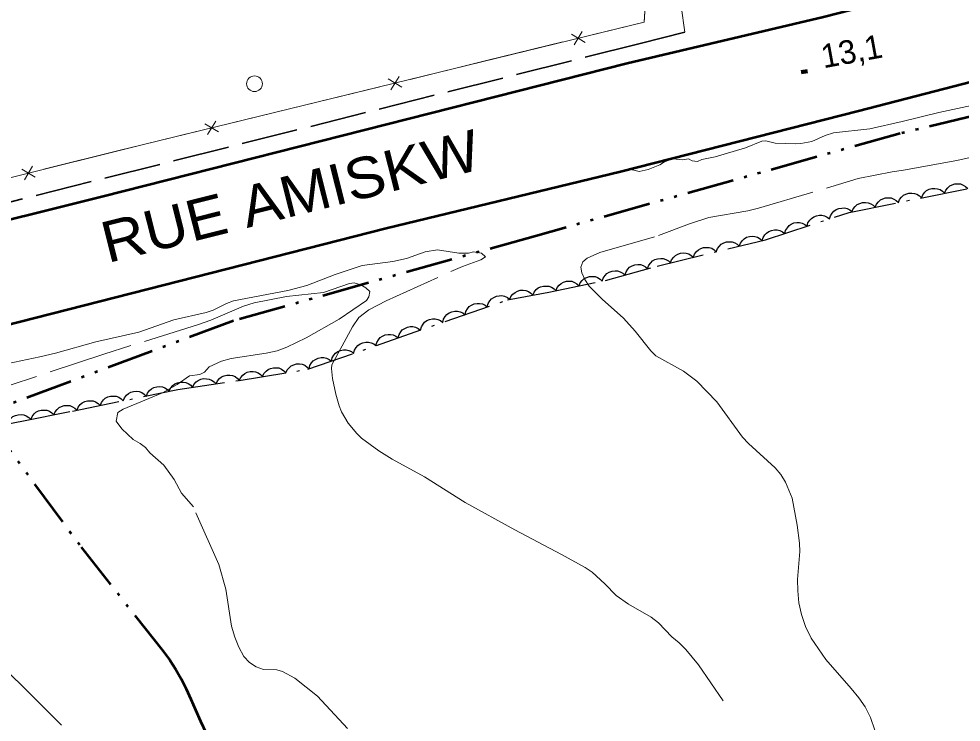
# Model space of a CAD drawing. Extents: x 355726 to 357533, y 5103782 to 5105258.
# Drawn here: x 356117.7 to 356177.7, y 5104766.6 to 5104811.3 of the extents above; entities that cross this region are included whole.
import ezdxf

# ---------------------------------------------------------------- set-up
doc = ezdxf.new("R2010")
doc.units = 0
doc.header["$LTSCALE"] = 0.6
for name, pattern in [('DASH_DOUBLE_DOT', [9.2, 5, -1.2, 0.3, -1.2, 0.3, -1.2]), ('DOT_DASHED', [7.7, 5, -1.2, 0.3, -1.2]), ('LONG_DASHED', [7.5, 6, -1.5]), ('MEDIUM_DASHED', [4.5, 3, -1.5])]:
    doc.linetypes.add(name, pattern=pattern)
for name, color, linetype, lineweight in [('19', 7, 'Continuous', 13), ('2', 7, 'LONG_DASHED', 13), ('21', 7, 'LONG_DASHED', 35), ('3', 7, 'Continuous', 140), ('36', 7, 'Continuous', 13), ('37', 7, 'Continuous', 13), ('4', 7, 'DASH_DOUBLE_DOT', 53), ('44', 7, 'Continuous', 25)]:
    doc.layers.add(name, color=color, linetype=linetype, lineweight=lineweight)

msp = doc.modelspace()

# ---------------------------------------------------------------- linework, layer by layer
at = {"layer": '19', "linetype": 'MEDIUM_DASHED'}
msp.add_lwpolyline([(356160.11, 5104810.43), (356159.86, 5104812.09), (356158.26, 5104816.05), (356151.79, 5104823.17), (356139.6, 5104835.86), (356131.11, 5104844.98)], dxfattribs=at)
at = {"layer": '2'}
for points in [[(356178.62, 5104805.84), (356176.26, 5104805.33), (356173.92, 5104804.75), (356171.86, 5104804.3), (356169.56, 5104804.03), (356169.03, 5104803.88), (356168.17, 5104803.49), (356167.48, 5104803.36), (356167.12, 5104803.33), (356165.84, 5104803.38), (356165.26, 5104803.53), (356164.99, 5104803.51), (356163.96, 5104803.09), (356162.02, 5104802.51), (356161.19, 5104802.34), (356160.9, 5104802.22), (356160.56, 5104802.26), (356160.34, 5104802.38), (356159.95, 5104802.32), (356159.34, 5104802.38), (356158.81, 5104802.19), (356158.52, 5104802.01), (356157.77, 5104801.7), (356157.19, 5104801.59), (356156.77, 5104801.69), (356156.72, 5104801.74)], [(356172.47, 5104765.26), (356171.9, 5104766.88), (356171.56, 5104767.54), (356171.16, 5104768.13), (356170.68, 5104768.72), (356169.07, 5104770.55), (356168.14, 5104771.92), (356167.78, 5104772.66), (356167.52, 5104773.42), (356167.36, 5104774.17), (356167.29, 5104774.93), (356167.27, 5104775.65), (356167.42, 5104777.43), (356167.4, 5104777.96), (356167.25, 5104779.09), (356166.92, 5104780.82), (356166.5, 5104781.84), (356166.2, 5104782.33), (356165.84, 5104782.74), (356164.14, 5104784.29), (356163.76, 5104784.69), (356162.14, 5104786.94), (356160.86, 5104788.25), (356160.01, 5104788.88), (356158.26, 5104789.86), (356157.93, 5104790.19), (356156.94, 5104791.44), (356156.19, 5104792.26), (356154.85, 5104793.47), (356154.02, 5104794.3), (356153.74, 5104794.72), (356153.55, 5104795.13), (356153.48, 5104795.51), (356153.61, 5104795.83), (356153.88, 5104796.07), (356154.7, 5104796.44), (356158.43, 5104797.51), (356160.39, 5104798.25), (356161.62, 5104798.66), (356164.11, 5104799.08), (356164.79, 5104799.24), (356171.12, 5104801.13), (356173.29, 5104801.57), (356174.01, 5104801.66), (356177.4, 5104802.29), (356179.59, 5104802.76)], [(356162.53, 5104767.94), (356160.97, 5104770.21), (356160.16, 5104771.19), (356159.74, 5104771.61), (356159.27, 5104772.01), (356158.42, 5104772.9), (356157.96, 5104773.26), (356156.51, 5104774.07), (356155.73, 5104774.63), (356155.01, 5104775.38), (356154.21, 5104776.11), (356153.75, 5104776.41), (356152.25, 5104777.24), (356149.29, 5104778.8), (356146.12, 5104780.55), (356143.55, 5104782.18), (356141.48, 5104783.3), (356140.64, 5104783.83), (356139.54, 5104784.63), (356139.23, 5104784.93), (356138.68, 5104785.59), (356138.27, 5104786.3), (356138.11, 5104786.68), (356137.91, 5104787.42), (356137.7, 5104788.43), (356137.62, 5104789.05), (356137.65, 5104789.3), (356138.96, 5104791.71), (356139.36, 5104792.29), (356140.01, 5104792.79), (356141.11, 5104793.37), (356145.96, 5104795.55), (356147.13, 5104795.97), (356147.42, 5104796.15), (356147.16, 5104796.38), (356146.66, 5104796.47), (356146.35, 5104796.4), (356145.72, 5104796.4), (356144.36, 5104796.61), (356143.59, 5104796.48), (356142.39, 5104796.05), (356141.53, 5104795.87), (356139.58, 5104795.61), (356137.86, 5104795.03), (356136.06, 5104794.34), (356134.84, 5104794.01), (356131.4, 5104793.37), (356130.94, 5104793.19), (356130.1, 5104792.76), (356129.66, 5104792.62), (356127.59, 5104792.16), (356125.37, 5104791.37), (356122.64, 5104790.76), (356120.08, 5104790.03), (356119.08, 5104789.79), (356116.65, 5104789.3)], [(356138.65, 5104766.17), (356136.73, 5104768.22), (356135.3, 5104769.38), (356134.52, 5104769.8), (356134.15, 5104769.9), (356133.3, 5104769.92), (356132.84, 5104770.09), (356132.41, 5104770.36), (356132.05, 5104770.76), (356131.74, 5104771.34), (356131.48, 5104771.98), (356131.27, 5104772.67), (356130.9, 5104775.03), (356130.46, 5104776.59), (356128.84, 5104780.26), (356128.08, 5104781.13), (356127.61, 5104782), (356126.96, 5104782.91), (356126.08, 5104783.69), (356125.79, 5104784.03), (356125.45, 5104784.3), (356125.02, 5104784.55), (356124.29, 5104785.23), (356123.93, 5104785.7), (356124.04, 5104786.26), (356124.38, 5104786.48), (356126.88, 5104787.51), (356127.8, 5104788.05), (356128.59, 5104788.59), (356129.26, 5104788.68), (356129.54, 5104788.82), (356129.85, 5104789.16), (356130.63, 5104789.53), (356131.24, 5104789.69), (356133.47, 5104790.03), (356134.16, 5104790.18), (356134.78, 5104790.42), (356136.02, 5104791), (356138.12, 5104792.2), (356139.86, 5104793.38), (356140, 5104793.61), (356140.06, 5104793.95), (356139.82, 5104794.18), (356139.49, 5104794.37), (356139.06, 5104794.5), (356138.77, 5104794.47), (356137.11, 5104793.9), (356134.76, 5104793.63), (356132.7, 5104793.24), (356132.03, 5104793.03), (356129.96, 5104792.13), (356129.16, 5104791.86), (356123.14, 5104789.97), (356117.18, 5104788)], [(356116.69, 5104770.09), (356117.91, 5104768.93), (356123.17, 5104763.7)]]:
    msp.add_lwpolyline(points, dxfattribs=at)
at = {"layer": '21', "linetype": 'Continuous', "lineweight": 53}
for points in [[(356265.12, 5104834.88), (356257.59, 5104833.43), (356249.24, 5104831.48), (356241.54, 5104829.79), (356235.3, 5104828.24), (356228.28, 5104826), (356220.13, 5104823.86), (356211.31, 5104821.8), (356200.68, 5104819.37), (356190.43, 5104816.84), (356179.84, 5104814.21), (356168.92, 5104811.4), (356156.43, 5104808.45), (356123.02, 5104799.98), (356103.02, 5104795), (356083.74, 5104790.16), (356066.42, 5104785.94), (356046.6, 5104780.55), (356019.42, 5104772.79), (356007.97, 5104769.51), (355987.34, 5104763.62), (355953.78, 5104754.18)], [(356261.8, 5104828.33), (356252.8, 5104826.47), (356245.44, 5104824.76), (356238.22, 5104822.96), (356233.62, 5104821.5), (356227.06, 5104819.47), (356213.46, 5104816), (356201.5, 5104813.08), (356187.44, 5104809.63), (356171.15, 5104805.42), (356156.01, 5104801.55), (356141.11, 5104797.95), (356114.74, 5104791.25), (356102.3, 5104788.23), (356089.5, 5104785.08), (356076.87, 5104781.97), (356064.9, 5104778.63), (356049.66, 5104774.82), (356033.83, 5104770.29), (356032.1, 5104769.8)]]:
    msp.add_lwpolyline(points, dxfattribs=at)
at = {"layer": '21'}
msp.add_lwpolyline([(356160.11, 5104810.43), (356157.25, 5104809.72), (356105.02, 5104796.58), (356064.05, 5104786.04), (356047.45, 5104781.71)], dxfattribs=at)
at = {"layer": '3'}
msp.add_line((356167.5, 5104807.9), (356167.9, 5104807.97), dxfattribs=at)
at = {"layer": '36'}
msp.add_circle((356132.729, 5104807.16), 0.5, dxfattribs=at)
at = {"layer": '37'}
for p, q in [((356153.75, 5104809.79), (356152.89, 5104810.31)), ((356153.06, 5104809.63), (356153.58, 5104810.48)), ((356147.49, 5104808.63), (356152.35, 5104809.82)), ((356142.63, 5104807.44), (356147.49, 5104808.63)), ((356142.09, 5104806.95), (356141.23, 5104807.47)), ((356141.4, 5104806.78), (356141.92, 5104807.63)), ((356135.83, 5104805.78), (356140.69, 5104806.97)), ((356130.97, 5104804.6), (356135.83, 5104805.78)), ((356130.43, 5104804.1), (356129.57, 5104804.62)), ((356129.74, 5104803.93), (356130.26, 5104804.79)), ((356119.32, 5104801.72), (356124.18, 5104802.93)), ((356118.1, 5104801.05), (356118.61, 5104801.91)), ((356118.78, 5104801.22), (356117.92, 5104801.73))]:
    msp.add_line(p, q, dxfattribs=at)
for points in [[(356040.78, 5104914.05), (356040.73, 5104914), (356026.2, 5104918.42), (356023.13, 5104909.33), (356033.59, 5104858.78), (356038.69, 5104834.32), (356042.77, 5104814.09), (356048.28, 5104787.91), (356052.77, 5104784.78), (356091.72, 5104794.84), (356125.59, 5104803.28), (356157.52, 5104811.08), (356157.7, 5104814.25), (356129.85, 5104843.18), (356126.04, 5104847.65), (356126.51, 5104847.98), (356130.53, 5104851.49), (356164.66, 5104815.34)], [(356154.29, 5104810.29), (356157.52, 5104811.08), (356157.61, 5104812.75)], [(356124.18, 5104802.93), (356125.59, 5104803.28), (356129.03, 5104804.12)]]:
    msp.add_lwpolyline(points, dxfattribs=at)
at = {"layer": '4'}
msp.add_lwpolyline([(356275.82, 5104827.4), (356259.16, 5104824.29), (356242.37, 5104820.67), (356222.98, 5104816.68), (356200.05, 5104810.25), (356173.8, 5104804), (356150.6, 5104797.48), (356131.4, 5104792.09), (356115.47, 5104786.16), (356121.71, 5104777.69), (356126.91, 5104771.09), (356127.34, 5104770.51), (356127.73, 5104769.93), (356128.06, 5104769.33), (356128.39, 5104768.7), (356128.68, 5104768.04), (356128.97, 5104767.36), (356129.29, 5104766.63), (356129.65, 5104765.88)], dxfattribs=at)
at = {"layer": '44', "linetype": 'DOT_DASHED'}
msp.add_lwpolyline([(356115.38, 5104785.24), (356118.03, 5104785.73), (356121.15, 5104786.35), (356127.86, 5104787.72), (356131.75, 5104788.3), (356136.12, 5104789.01), (356148.81, 5104793.42), (356151.46, 5104793.91), (356155.05, 5104794.66), (356158.34, 5104795.57), (356165.22, 5104797.24), (356170.56, 5104798.98), (356178.93, 5104800.67)], dxfattribs=at)
at = {"layer": '44'}
for points in [[(356176.62, 5104800.2), (356176.7, 5104800.4), (356176.83, 5104800.55), (356176.95, 5104800.66), (356177.1, 5104800.74), (356177.28, 5104800.79), (356177.47, 5104800.8), (356177.64, 5104800.79), (356177.8, 5104800.72), (356177.96, 5104800.63), (356178.09, 5104800.5)], [(356173.68, 5104799.61), (356173.76, 5104799.8), (356173.89, 5104799.96), (356174.01, 5104800.07), (356174.16, 5104800.15), (356174.34, 5104800.2), (356174.53, 5104800.21), (356174.7, 5104800.19), (356174.86, 5104800.13), (356175.02, 5104800.03), (356175.15, 5104799.91)], [(356175.15, 5104799.91), (356175.23, 5104800.1), (356175.36, 5104800.26), (356175.48, 5104800.37), (356175.63, 5104800.45), (356175.81, 5104800.5), (356176, 5104800.5), (356176.17, 5104800.49), (356176.33, 5104800.43), (356176.49, 5104800.33), (356176.62, 5104800.2)], [(356170.73, 5104799.02), (356170.81, 5104799.21), (356170.94, 5104799.36), (356171.07, 5104799.48), (356171.22, 5104799.55), (356171.4, 5104799.61), (356171.59, 5104799.61), (356171.75, 5104799.6), (356171.92, 5104799.53), (356172.08, 5104799.44), (356172.2, 5104799.31)], [(356172.2, 5104799.31), (356172.29, 5104799.5), (356172.41, 5104799.66), (356172.54, 5104799.77), (356172.69, 5104799.85), (356172.87, 5104799.9), (356173.06, 5104799.91), (356173.23, 5104799.9), (356173.39, 5104799.83), (356173.55, 5104799.74), (356173.68, 5104799.61)], [(356167.88, 5104798.11), (356167.93, 5104798.31), (356168.05, 5104798.48), (356168.15, 5104798.6), (356168.3, 5104798.7), (356168.47, 5104798.77), (356168.66, 5104798.8), (356168.82, 5104798.81), (356168.99, 5104798.76), (356169.16, 5104798.68), (356169.3, 5104798.57)], [(356169.3, 5104798.57), (356169.36, 5104798.77), (356169.47, 5104798.94), (356169.58, 5104799.07), (356169.73, 5104799.16), (356169.9, 5104799.23), (356170.09, 5104799.26), (356170.25, 5104799.27), (356170.42, 5104799.22), (356170.59, 5104799.15), (356170.73, 5104799.04)], [(356166.45, 5104797.64), (356166.51, 5104797.84), (356166.62, 5104798.01), (356166.73, 5104798.14), (356166.87, 5104798.23), (356167.04, 5104798.31), (356167.23, 5104798.33), (356167.4, 5104798.34), (356167.57, 5104798.29), (356167.73, 5104798.22), (356167.88, 5104798.11)], [(356165.02, 5104797.18), (356165.08, 5104797.38), (356165.19, 5104797.55), (356165.3, 5104797.67), (356165.45, 5104797.77), (356165.62, 5104797.84), (356165.81, 5104797.87), (356165.97, 5104797.88), (356166.14, 5104797.83), (356166.31, 5104797.75), (356166.45, 5104797.64)], [(356162.1, 5104796.48), (356162.18, 5104796.68), (356162.3, 5104796.84), (356162.42, 5104796.96), (356162.57, 5104797.04), (356162.75, 5104797.1), (356162.94, 5104797.11), (356163.1, 5104797.11), (356163.27, 5104797.05), (356163.43, 5104796.96), (356163.56, 5104796.84)], [(356163.56, 5104796.84), (356163.64, 5104797.03), (356163.76, 5104797.2), (356163.88, 5104797.31), (356164.03, 5104797.4), (356164.21, 5104797.45), (356164.4, 5104797.47), (356164.56, 5104797.46), (356164.72, 5104797.4), (356164.89, 5104797.31), (356165.02, 5104797.19)], [(356159.19, 5104795.78), (356159.26, 5104795.97), (356159.39, 5104796.13), (356159.5, 5104796.25), (356159.66, 5104796.33), (356159.83, 5104796.39), (356160.02, 5104796.41), (356160.19, 5104796.4), (356160.35, 5104796.34), (356160.51, 5104796.25), (356160.65, 5104796.13)], [(356160.65, 5104796.13), (356160.72, 5104796.33), (356160.84, 5104796.49), (356160.96, 5104796.6), (356161.11, 5104796.69), (356161.29, 5104796.75), (356161.48, 5104796.76), (356161.64, 5104796.75), (356161.81, 5104796.7), (356161.97, 5104796.6), (356162.1, 5104796.48)], [(356157.73, 5104795.42), (356157.8, 5104795.62), (356157.93, 5104795.78), (356158.04, 5104795.9), (356158.2, 5104795.98), (356158.37, 5104796.04), (356158.57, 5104796.05), (356158.73, 5104796.05), (356158.89, 5104795.99), (356159.06, 5104795.9), (356159.19, 5104795.78)], [(356154.85, 5104794.6), (356154.91, 5104794.8), (356155.03, 5104794.97), (356155.14, 5104795.09), (356155.29, 5104795.18), (356155.47, 5104795.24), (356155.66, 5104795.26), (356155.82, 5104795.26), (356155.99, 5104795.21), (356156.15, 5104795.12), (356156.29, 5104795)], [(356156.29, 5104795), (356156.36, 5104795.2), (356156.48, 5104795.37), (356156.59, 5104795.49), (356156.74, 5104795.58), (356156.91, 5104795.64), (356157.1, 5104795.66), (356157.27, 5104795.66), (356157.44, 5104795.61), (356157.6, 5104795.52), (356157.74, 5104795.4)], [(356151.91, 5104794), (356151.98, 5104794.2), (356152.11, 5104794.35), (356152.23, 5104794.47), (356152.39, 5104794.55), (356152.57, 5104794.6), (356152.76, 5104794.61), (356152.92, 5104794.6), (356153.09, 5104794.53), (356153.24, 5104794.44), (356153.37, 5104794.31)], [(356153.37, 5104794.31), (356153.45, 5104794.5), (356153.58, 5104794.66), (356153.7, 5104794.77), (356153.86, 5104794.85), (356154.04, 5104794.91), (356154.23, 5104794.91), (356154.39, 5104794.9), (356154.55, 5104794.84), (356154.71, 5104794.74), (356154.84, 5104794.62)], [(356148.96, 5104793.45), (356149.04, 5104793.64), (356149.17, 5104793.79), (356149.3, 5104793.9), (356149.46, 5104793.98), (356149.63, 5104794.03), (356149.82, 5104794.03), (356149.99, 5104794.02), (356150.15, 5104793.95), (356150.31, 5104793.85), (356150.43, 5104793.72)], [(356150.43, 5104793.72), (356150.52, 5104793.91), (356150.65, 5104794.07), (356150.77, 5104794.18), (356150.93, 5104794.25), (356151.11, 5104794.3), (356151.3, 5104794.3), (356151.46, 5104794.29), (356151.62, 5104794.22), (356151.78, 5104794.12), (356151.91, 5104793.99)], [(356147.53, 5104792.98), (356147.59, 5104793.18), (356147.7, 5104793.35), (356147.8, 5104793.48), (356147.95, 5104793.58), (356148.12, 5104793.65), (356148.3, 5104793.68), (356148.47, 5104793.69), (356148.64, 5104793.65), (356148.81, 5104793.58), (356148.95, 5104793.47)], [(356146.12, 5104792.48), (356146.17, 5104792.69), (356146.28, 5104792.86), (356146.38, 5104792.99), (356146.53, 5104793.08), (356146.7, 5104793.16), (356146.89, 5104793.19), (356147.05, 5104793.2), (356147.22, 5104793.16), (356147.39, 5104793.08), (356147.53, 5104792.98)], [(356143.28, 5104791.5), (356143.34, 5104791.7), (356143.45, 5104791.87), (356143.55, 5104792), (356143.7, 5104792.1), (356143.86, 5104792.18), (356144.05, 5104792.21), (356144.22, 5104792.22), (356144.39, 5104792.17), (356144.56, 5104792.1), (356144.7, 5104791.99)], [(356144.7, 5104791.99), (356144.75, 5104792.19), (356144.86, 5104792.37), (356144.97, 5104792.49), (356145.11, 5104792.59), (356145.28, 5104792.67), (356145.47, 5104792.7), (356145.63, 5104792.71), (356145.8, 5104792.67), (356145.97, 5104792.59), (356146.12, 5104792.48)], [(356141.87, 5104791.01), (356141.92, 5104791.21), (356142.03, 5104791.38), (356142.13, 5104791.51), (356142.28, 5104791.61), (356142.45, 5104791.68), (356142.64, 5104791.72), (356142.8, 5104791.73), (356142.97, 5104791.68), (356143.14, 5104791.61), (356143.28, 5104791.5)], [(356140.45, 5104790.51), (356140.5, 5104790.72), (356140.61, 5104790.89), (356140.72, 5104791.02), (356140.86, 5104791.12), (356141.03, 5104791.19), (356141.22, 5104791.22), (356141.38, 5104791.23), (356141.55, 5104791.19), (356141.72, 5104791.11), (356141.87, 5104791.01)], [(356139.03, 5104790.02), (356139.09, 5104790.22), (356139.19, 5104790.4), (356139.3, 5104790.52), (356139.45, 5104790.62), (356139.61, 5104790.7), (356139.8, 5104790.73), (356139.97, 5104790.74), (356140.14, 5104790.7), (356140.31, 5104790.62), (356140.45, 5104790.51)], [(356137.62, 5104789.53), (356137.67, 5104789.73), (356137.78, 5104789.9), (356137.88, 5104790.03), (356138.03, 5104790.13), (356138.2, 5104790.21), (356138.39, 5104790.24), (356138.55, 5104790.25), (356138.72, 5104790.2), (356138.89, 5104790.13), (356139.03, 5104790.02)], [(356134.72, 5104788.78), (356134.81, 5104788.97), (356134.95, 5104789.12), (356135.07, 5104789.23), (356135.23, 5104789.3), (356135.41, 5104789.35), (356135.6, 5104789.35), (356135.76, 5104789.33), (356135.93, 5104789.26), (356136.08, 5104789.15), (356136.2, 5104789.02)], [(356136.2, 5104789.04), (356136.25, 5104789.24), (356136.36, 5104789.41), (356136.47, 5104789.54), (356136.61, 5104789.64), (356136.78, 5104789.71), (356136.97, 5104789.75), (356137.13, 5104789.76), (356137.3, 5104789.71), (356137.47, 5104789.64), (356137.62, 5104789.53)], [(356130.28, 5104788.08), (356130.37, 5104788.27), (356130.51, 5104788.42), (356130.63, 5104788.52), (356130.79, 5104788.59), (356130.97, 5104788.64), (356131.17, 5104788.63), (356131.33, 5104788.61), (356131.49, 5104788.54), (356131.64, 5104788.43), (356131.76, 5104788.3)], [(356131.76, 5104788.3), (356131.85, 5104788.49), (356131.98, 5104788.64), (356132.11, 5104788.75), (356132.27, 5104788.82), (356132.45, 5104788.87), (356132.64, 5104788.87), (356132.8, 5104788.85), (356132.96, 5104788.78), (356133.12, 5104788.67), (356133.24, 5104788.54)], [(356133.24, 5104788.54), (356133.33, 5104788.73), (356133.47, 5104788.88), (356133.59, 5104788.99), (356133.75, 5104789.06), (356133.93, 5104789.11), (356134.12, 5104789.11), (356134.28, 5104789.09), (356134.44, 5104789.02), (356134.6, 5104788.91), (356134.72, 5104788.78)], [(356127.31, 5104787.64), (356127.4, 5104787.83), (356127.54, 5104787.98), (356127.67, 5104788.08), (356127.83, 5104788.15), (356128.01, 5104788.19), (356128.2, 5104788.19), (356128.36, 5104788.17), (356128.52, 5104788.1), (356128.67, 5104787.99), (356128.79, 5104787.86)], [(356128.79, 5104787.86), (356128.88, 5104788.05), (356129.02, 5104788.2), (356129.15, 5104788.3), (356129.31, 5104788.37), (356129.49, 5104788.42), (356129.68, 5104788.41), (356129.84, 5104788.39), (356130, 5104788.32), (356130.16, 5104788.21), (356130.28, 5104788.08)], [(356124.38, 5104787.01), (356124.46, 5104787.2), (356124.59, 5104787.36), (356124.71, 5104787.47), (356124.86, 5104787.55), (356125.04, 5104787.6), (356125.23, 5104787.61), (356125.4, 5104787.6), (356125.56, 5104787.53), (356125.72, 5104787.43), (356125.85, 5104787.31)], [(356125.85, 5104787.31), (356125.93, 5104787.5), (356126.06, 5104787.66), (356126.18, 5104787.77), (356126.33, 5104787.85), (356126.51, 5104787.9), (356126.7, 5104787.91), (356126.87, 5104787.9), (356127.03, 5104787.83), (356127.19, 5104787.73), (356127.32, 5104787.61)], [(356121.44, 5104786.41), (356121.52, 5104786.6), (356121.65, 5104786.76), (356121.77, 5104786.87), (356121.93, 5104786.95), (356122.1, 5104787), (356122.29, 5104787.01), (356122.46, 5104787), (356122.62, 5104786.93), (356122.78, 5104786.83), (356122.91, 5104786.71)], [(356122.91, 5104786.71), (356122.99, 5104786.9), (356123.12, 5104787.06), (356123.24, 5104787.17), (356123.39, 5104787.25), (356123.57, 5104787.3), (356123.76, 5104787.31), (356123.93, 5104787.3), (356124.09, 5104787.23), (356124.25, 5104787.13), (356124.38, 5104787.01)], [(356118.5, 5104785.82), (356118.58, 5104786.01), (356118.71, 5104786.17), (356118.83, 5104786.28), (356118.99, 5104786.36), (356119.16, 5104786.41), (356119.35, 5104786.42), (356119.52, 5104786.4), (356119.68, 5104786.34), (356119.84, 5104786.24), (356119.97, 5104786.11)], [(356119.97, 5104786.11), (356120.05, 5104786.31), (356120.18, 5104786.46), (356120.3, 5104786.58), (356120.46, 5104786.65), (356120.63, 5104786.7), (356120.83, 5104786.71), (356120.99, 5104786.7), (356121.15, 5104786.63), (356121.31, 5104786.53), (356121.44, 5104786.41)], [(356117.02, 5104785.54), (356117.1, 5104785.73), (356117.24, 5104785.89), (356117.36, 5104786), (356117.52, 5104786.07), (356117.7, 5104786.12), (356117.89, 5104786.13), (356118.05, 5104786.11), (356118.21, 5104786.04), (356118.37, 5104785.94), (356118.5, 5104785.82)]]:
    msp.add_lwpolyline(points, dxfattribs=at)

# ---------------------------------------------------------------- texts
at = {"layer": '21', "width": 1.1}
msp.add_text('RUE AMISKW', height=2.6, rotation=14.125, dxfattribs=at).set_placement((356123.38, 5104795.75))
at = {"layer": '3'}
msp.add_text('13,1   ', height=1.5, rotation=10.377, dxfattribs=at).set_placement((356168.92, 5104808.14))

doc.saveas('drawing.dxf')
